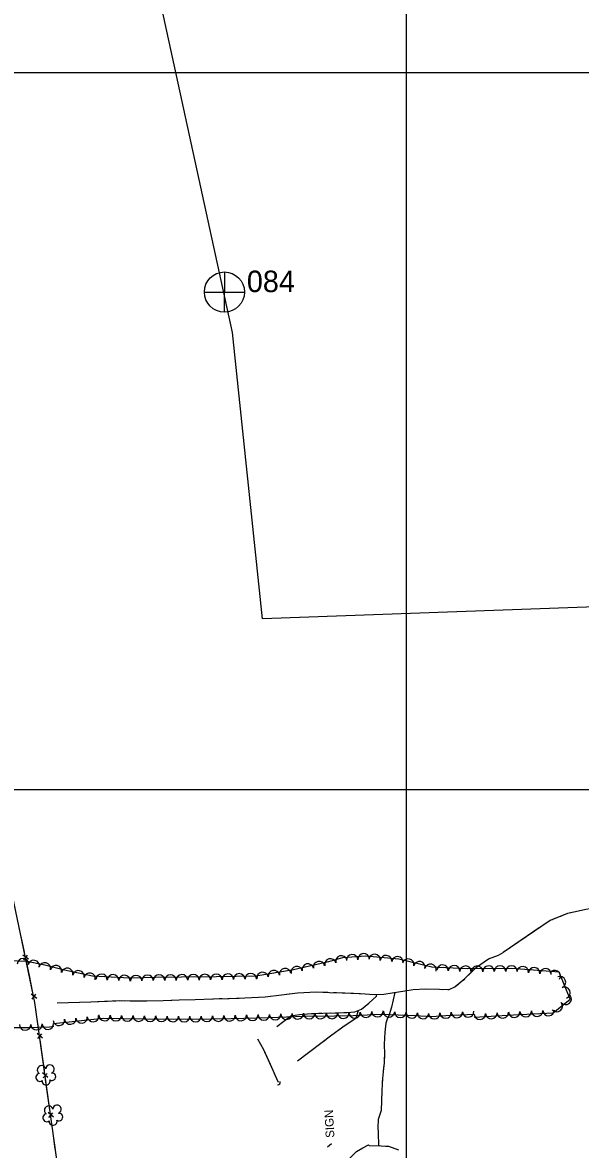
# Model space of a CAD drawing. Extents: x 353423 to 364002, y 127000 to 201942.
# Drawn here: x 360232 to 360621, y 161249 to 162035 of the extents above; entities that cross this region are included whole.
import ezdxf

# ---------------------------------------------------------------- set-up
doc = ezdxf.new("R2010")
doc.units = 0
for name, color, linetype in [('E_DTM_SlopeBottom', 7, 'Continuous'), ('E_FEN_Generic', 7, 'Continuous'), ('E_LAND_BrushLine', 7, 'Continuous'), ('E_LAND_TreeLine', 7, 'Continuous'), ('E_RDWY_Gravel', 7, 'Continuous'), ('E_STRUCT_WingWall', 7, 'Continuous')]:
    doc.layers.add(name, color=color, linetype=linetype)

msp = doc.modelspace()

# ---------------------------------------------------------------- linework, layer by layer
at = {"layer": 'E_DTM_SlopeBottom'}
for p, q in [((360236.33, 161381.47), (360232.41, 161384.44)), ((360233.13, 161380.97), (360235.66, 161384.35)), ((360242.01, 161354.22), (360238.08, 161357.2)), ((360238.81, 161353.73), (360241.34, 161357.11)), ((360246.02, 161326.57), (360242.3, 161329.8)), ((360242.79, 161326.3), (360245.54, 161329.5)), ((360249.84, 161299.01), (360246.12, 161302.24)), ((360246.61, 161298.73), (360249.36, 161301.93)), ((360253.66, 161271.44), (360249.94, 161274.68)), ((360250.43, 161271.17), (360253.18, 161274.37))]:
    msp.add_line(p, q, dxfattribs=at)
for points in [[(360350.3, 160537.04), (360343.92, 160581.83), (360340.8, 160603.8), (360319.26, 160766.92), (360314.1, 160804.82), (360306.22, 160863.05), (360298.43, 160921.24), (360290.31, 160981.64), (360281.81, 161048.52), (360271.69, 161122.19), (360263.54, 161184.12), (360256.02, 161241.78), (360240.82, 161351.43), (360220.85, 161447.22), (360201.98, 161538.89), (360186.48, 161612.41), (360167.59, 161707.16), (360141.29, 161833.55)], [(360233.53, 161386.41), (360231.22, 161397.48)], [(360236.9, 161370.24), (360234.87, 161379.98)], [(360239.2, 161359.17), (360236.9, 161370.24)], [(360242, 161342.9), (360240.82, 161351.43), (360240.54, 161352.74)], [(360243.55, 161331.7), (360242, 161342.9)], [(360245.82, 161315.33), (360244.46, 161325.19)], [(360247.37, 161304.13), (360245.82, 161315.33)], [(360249.64, 161287.77), (360248.28, 161297.62)], [(360251.19, 161276.57), (360249.64, 161287.77)], [(360253.46, 161260.21), (360252.1, 161270.06)], [(360255.02, 161249), (360253.46, 161260.21)]]:
    msp.add_lwpolyline(points, dxfattribs=at)
msp.add_arc((360410.14, 161295.82), 1.81, 264.79074, 11.0303, dxfattribs=at)
at = {"layer": 'E_FEN_Generic'}
for points in [[(360547.22, 161341.08), (360574.62, 161342.82), (360602.15, 161344.06), (360614.15, 161353.68), (360606.37, 161372.44), (360573.47, 161375.1), (360542.29, 161374.84), (360517.67, 161376.04), (360494.53, 161381.45), (360471.65, 161383.65), (360455.34, 161382.4), (360445.61, 161379.76), (360421.12, 161374.18), (360394.79, 161369.8), (360367.45, 161369.23), (360343.06, 161368.9), (360324.8, 161368.7), (360306.98, 161368.27), (360281.06, 161369.63), (360261.53, 161373.82), (360247.65, 161377.3), (360235.08, 161380.02), (360222.05, 161380.44)], [(360253.84, 161336.7), (360288.31, 161340.51), (360317.02, 161339.99), (360349.66, 161339.63), (360377.57, 161340.25), (360403.92, 161340.99), (360428.6, 161341.75), (360449.69, 161341.96), (360462.77, 161342.29), (360482.29, 161343.29), (360505.91, 161342.18), (360517.41, 161341.64), (360527.34, 161342.22), (360547.09, 161343.17)], [(360217.85, 161333.98), (360236.19, 161333.82), (360250.88, 161334.47), (360253.92, 161334.76)]]:
    msp.add_lwpolyline(points, dxfattribs=at)
for centre, radius, start, end in [((360232.43, 161378.01), 4, 358.14815, 178.13283), ((360239.94, 161376.83), 4, 347.84261, 167.82728), ((360247.68, 161375.14), 4, 345.92381, 165.90848), ((360431.16, 161374.32), 4, 12.85541, 192.84008), ((360438.96, 161376.1), 4, 12.85541, 192.84008), ((360446.84, 161377.92), 4, 15.18606, 195.17074), ((360454.56, 161380.02), 4, 15.18606, 195.17074), ((360462.1, 161380.82), 4, 4.39804, 184.38272), ((360470.08, 161381.43), 4, 4.39804, 184.38272), ((360477.68, 161380.97), 4, 354.50198, 174.48665), ((360485.65, 161380.2), 4, 354.50198, 174.48665), ((360493.61, 161379.43), 4, 354.50198, 174.48665), ((360501.14, 161377.75), 4, 346.83631, 166.82099), ((360508.93, 161375.93), 4, 346.83631, 166.82099), ((360516.72, 161374.11), 4, 346.83631, 166.82099), ((360255.44, 161373.19), 4, 345.92381, 165.90848), ((360263.29, 161371.3), 4, 347.89188, 167.87656), ((360271.12, 161369.62), 4, 347.89188, 167.87656), ((360278.94, 161367.94), 4, 347.89188, 167.87656), ((360287.22, 161367.21), 4, 356.99476, 176.97944), ((360295.21, 161366.79), 4, 356.99476, 176.97944), ((360303.2, 161366.37), 4, 356.99476, 176.97944), ((360311.36, 161366.28), 4, 1.41534, 181.40002), ((360319.35, 161366.48), 4, 1.41534, 181.40002), ((360327.32, 161366.64), 4, 0.63223, 180.6169), ((360335.32, 161366.72), 4, 0.63223, 180.6169), ((360343.33, 161366.81), 4, 0.78258, 180.76726), ((360351.33, 161366.92), 4, 0.78258, 180.76726), ((360359.33, 161367.03), 4, 0.78258, 180.76726), ((360367.33, 161367.14), 4, 0.78258, 180.76726), ((360375.34, 161367.3), 4, 1.18552, 181.1702), ((360383.34, 161367.47), 4, 1.18552, 181.1702), ((360391.34, 161367.63), 4, 1.18552, 181.1702), ((360399.58, 161368.47), 4, 9.45552, 189.44019), ((360407.47, 161369.78), 4, 9.45552, 189.44019), ((360415.37, 161371.1), 4, 9.45552, 189.44019), ((360423.36, 161372.54), 4, 12.85541, 192.84008), ((360525.08, 161373.58), 4, 357.22266, 177.20734), ((360533.07, 161373.19), 4, 357.22266, 177.20734), ((360541.06, 161372.8), 4, 357.22266, 177.20734), ((360549.18, 161372.8), 4, 0.49657, 180.48125), ((360557.18, 161372.87), 4, 0.49657, 180.48125), ((360565.18, 161372.94), 4, 0.49657, 180.48125), ((360573.18, 161373.01), 4, 0.49657, 180.48125), ((360580.97, 161372.4), 4, 355.38253, 175.36721), ((360588.94, 161371.75), 4, 355.38253, 175.36721), ((360596.92, 161371.1), 4, 355.38253, 175.36721), ((360603.3, 161369.77), 4, 329.16388, 149.14856), ((360607, 161365.46), 4, 292.52683, 112.51151), ((360610.98, 161353.83), 4, 218.71285, 38.69753), ((360610.06, 161358.07), 4, 292.52683, 112.51151), ((360604.74, 161348.82), 4, 218.71285, 38.69753), ((360257.56, 161339.2), 3.97, 186.31628, 6.30096), ((360265.45, 161340.07), 3.97, 186.31628, 6.30096), ((360273.33, 161340.94), 3.97, 186.31628, 6.30096), ((360281.22, 161341.81), 3.97, 186.31628, 6.30096), ((360289.38, 161342.57), 3.97, 178.98218, 358.96685), ((360297.31, 161342.42), 3.97, 178.98218, 358.96685), ((360305.25, 161342.28), 3.97, 178.98218, 358.96685), ((360313.18, 161342.14), 3.97, 178.98218, 358.96685), ((360321.1, 161342.03), 3.97, 179.36354, 359.34822), ((360329.04, 161341.94), 3.97, 179.36354, 359.34822), ((360336.97, 161341.85), 3.97, 179.36354, 359.34822), ((360344.91, 161341.76), 3.97, 179.36354, 359.34822), ((360352.77, 161341.77), 3.97, 181.2848, 1.26948), ((360360.7, 161341.95), 3.97, 181.2848, 1.26948), ((360368.64, 161342.13), 3.97, 181.2848, 1.26948), ((360376.57, 161342.3), 3.97, 181.2848, 1.26948), ((360384.49, 161342.52), 3.97, 181.61805, 1.60273), ((360392.42, 161342.74), 3.97, 181.61805, 1.60273), ((360400.35, 161342.97), 3.97, 181.61805, 1.60273), ((360408.28, 161343.2), 3.97, 181.77662, 1.7613), ((360416.21, 161343.45), 3.97, 181.77662, 1.7613), ((360424.14, 161343.69), 3.97, 181.77662, 1.7613), ((360432.12, 161343.86), 3.97, 180.57541, 0.56009), ((360440.06, 161343.94), 3.97, 180.57541, 0.56009), ((360447.99, 161344.02), 3.97, 180.57541, 0.56009), ((360455.89, 161344.19), 3.97, 181.45201, 1.43669), ((360463.77, 161344.42), 3.97, 182.94896, 2.93364), ((360471.69, 161344.83), 3.97, 182.94896, 2.93364), ((360479.62, 161345.24), 3.97, 182.94896, 2.93364), ((360487.75, 161345.12), 3.97, 177.30947, 357.29415), ((360495.68, 161344.74), 3.97, 177.30947, 357.29415), ((360503.6, 161344.37), 3.97, 177.30947, 357.29415), ((360511.53, 161344), 3.97, 177.30858, 357.29326), ((360519.23, 161343.83), 3.97, 183.36194, 3.34662), ((360527.16, 161344.29), 3.97, 183.36194, 3.34662), ((360535.1, 161344.67), 3.97, 182.75244, 2.73712), ((360543.03, 161345.05), 3.97, 182.75244, 2.73712), ((360551.08, 161343.42), 4, 183.63569, 3.62036), ((360559.07, 161343.93), 4, 183.63569, 3.62036), ((360567.05, 161344.43), 4, 183.63569, 3.62036), ((360575.08, 161344.93), 4, 182.60154, 2.58621), ((360583.07, 161345.29), 4, 182.60154, 2.58621), ((360591.06, 161345.66), 4, 182.60154, 2.58621), ((360599.05, 161346.02), 4, 182.60154, 2.58621), ((360233.97, 161335.93), 4, 179.49853, 359.48321), ((360241.85, 161336.17), 4, 182.55359, 2.53827), ((360249.85, 161336.52), 4, 182.55359, 2.53827), ((360245.44, 161304.32), 2.97, 15.0475, 236.28139), ((360251.27, 161304.89), 2.97, 292.69832, 175.67159), ((360244.18, 161299.1), 2.78, 98.01839, 305.79139), ((360252.66, 161299.54), 2.61, 237.40355, 95.33616), ((360248.57, 161296.59), 2.78, 174.69541, 15.70645), ((360250.35, 161276.22), 2.97, 15.0475, 236.28139), ((360256.18, 161276.79), 2.97, 292.69832, 175.67159), ((360249.09, 161271), 2.78, 98.01839, 305.79139), ((360253.48, 161268.49), 2.78, 174.69541, 15.70645), ((360257.57, 161271.44), 2.61, 237.40355, 95.33616)]:
    msp.add_arc(centre, radius, start, end, dxfattribs=at)
at = {"layer": 'E_LAND_BrushLine'}
msp.add_line((360447.61, 161252.75), (360444.79, 161250.33), dxfattribs=at)
at = {"layer": 'E_LAND_TreeLine'}
for p, q in [((360500, 161500), (360500, 164000)), ((359000, 162000), (360500, 162000)), ((359500, 162000), (362500, 162000)), ((360500, 159500), (360500, 162000)), ((359000, 161500), (360500, 161500)), ((359500, 161500), (362500, 161500))]:
    msp.add_line(p, q, dxfattribs=at)
at = {"layer": 'E_RDWY_Gravel'}
for p, q in [((360372.89, 161860.86), (360372.83, 161833.01)), ((360372.89, 161860.86), (360372.83, 161833.01)), ((360358.98, 161846.83), (360386.89, 161846.82)), ((360358.98, 161846.83), (360386.89, 161846.82))]:
    msp.add_line(p, q, dxfattribs=at)
for points in [[(360378.54, 161818.57), (360293.82, 162208.28), (360260.35, 162362.71), (360227.56, 162512.44), (360195.25, 162651.77), (360162.88, 162798.36), (360132.48, 162942.63), (360099.95, 163095.86), (360062.4, 163272.26), (360018.09, 163467.08), (359987.59, 163609.88), (359960.01, 163734.75), (359946.5, 163792.09)], [(362019.4, 161677.33), (360399.44, 161618.89), (360378.54, 161818.57)]]:
    msp.add_lwpolyline(points, dxfattribs=at)
msp.add_circle((360372.95, 161846.84), 14, dxfattribs=at)
msp.add_circle((360372.95, 161846.84), 14, dxfattribs=at)
at = {"layer": 'E_STRUCT_WingWall'}
for points in [[(360643.3, 161419.48), (360642.67, 161419.22), (360634.05, 161417.54), (360624.92, 161416.24), (360619.88, 161414.99), (360613.28, 161413.57)], [(360624.92, 161416.24), (360619.88, 161414.99), (360612.17, 161413.33), (360600.17, 161408.6), (360567.28, 161386.1)], [(360603.39, 161409.87), (360601.42, 161409.09)], [(360609.29, 161412.19), (360607.32, 161411.42)], [(360592.56, 161403.4), (360567.28, 161386.1)], [(360597.79, 161406.98), (360596.05, 161405.78)], [(360256.37, 161351.04), (360279.89, 161351.72), (360299.65, 161352.68), (360307.4, 161352.53), (360318.79, 161352.4), (360330.21, 161352.81), (360341.39, 161353.28), (360352.45, 161353.52), (360364.86, 161353.93), (360376.25, 161354.23), (360387.19, 161354.6), (360401.33, 161355.23), (360412.76, 161356.66), (360423.81, 161358.11), (360436.9, 161358.81), (360446.2, 161358.41), (360455.12, 161358.11), (360467.8, 161357.69), (360477.29, 161356.96), (360484.12, 161357.22), (360489.97, 161358.04), (360498.84, 161359.45), (360504.56, 161360.42), (360513.25, 161360.92), (360522.95, 161360.52), (360529.6, 161360.38), (360533.61, 161362.29), (360540.73, 161368), (360548.87, 161376.06), (360557.21, 161381.8), (360564.03, 161384.46), (360567.28, 161386.1)], [(360543.25, 161370.49), (360548.87, 161376.06), (360557.21, 161381.8), (360564.03, 161384.46), (360567.28, 161386.1)], [(360534.14, 161362.71), (360535.7, 161363.96)], [(360538.82, 161366.46), (360540.38, 161367.72)], [(360381.27, 161354.4), (360383.27, 161354.47)], [(360387.26, 161354.6), (360401.33, 161355.23), (360412.76, 161356.66), (360416.13, 161357.1)], [(360409.53, 161334.64), (360414.32, 161338.21), (360419.29, 161341.95), (360425.41, 161343.08), (360433.62, 161343.61), (360441.7, 161343.93), (360450.2, 161344.16), (360458.4, 161344.45), (360463.9, 161344.77), (360468.5, 161346.68), (360473.63, 161350.82), (360479.1, 161355.64), (360479.3, 161357.03)], [(360416.13, 161357.1), (360423.81, 161358.11), (360436.9, 161358.81), (360445.04, 161358.46)], [(360449.04, 161358.32), (360451.04, 161358.25)], [(360455.04, 161358.11), (360455.12, 161358.11), (360457.04, 161358.05)], [(360456.25, 161344.37), (360458.4, 161344.45), (360463.9, 161344.77), (360468.5, 161346.68), (360473.63, 161350.82), (360479.1, 161355.64), (360479.3, 161357.03)], [(360461.04, 161357.91), (360463.04, 161357.85)], [(360467.04, 161357.72), (360467.8, 161357.69), (360477.29, 161356.96), (360484.12, 161357.22), (360489.97, 161358.04), (360495.86, 161358.98)], [(360491.88, 161358.34), (360489.39, 161348.17), (360487.92, 161342.76), (360486.45, 161339.7), (360485.45, 161337.02), (360484.89, 161330.68), (360484.32, 161322.17), (360484.55, 161315.24), (360484.33, 161309.27), (360483.84, 161305.24), (360483.12, 161298.42), (360482.71, 161289.88), (360482.6, 161282.86), (360482.23, 161275.97), (360480.08, 161269.65), (360480, 161264.21), (360480.14, 161260.73), (360480.51, 161251.38)], [(360491.88, 161358.34), (360489.39, 161348.17), (360487.92, 161342.76), (360486.45, 161339.7), (360485.45, 161337.02), (360484.89, 161330.68), (360484.32, 161322.17), (360484.39, 161320.12)], [(360495.86, 161358.98), (360498.84, 161359.45), (360504.56, 161360.42), (360513.25, 161360.92), (360522.95, 161360.52), (360524.72, 161360.48)], [(360528.72, 161360.4), (360529.6, 161360.38), (360530.61, 161360.86)], [(360256.37, 161351.04), (360279.89, 161351.72), (360285.34, 161351.99)], [(360289.33, 161352.18), (360291.33, 161352.27)], [(360295.33, 161352.47), (360297.32, 161352.57)], [(360301.32, 161352.65), (360303.31, 161352.61)], [(360307.31, 161352.53), (360307.4, 161352.53), (360318.79, 161352.4), (360330.21, 161352.81), (360336.29, 161353.06)], [(360336.29, 161353.06), (360341.39, 161353.28), (360352.45, 161353.52), (360364.86, 161353.93), (360365.28, 161353.95)], [(360369.28, 161354.05), (360371.28, 161354.1)], [(360375.28, 161354.21), (360376.25, 161354.23), (360377.28, 161354.27)], [(360409.53, 161334.64), (360414.32, 161338.21), (360419.29, 161341.95), (360425.41, 161343.08), (360433.62, 161343.61), (360435.01, 161343.67)], [(360424.03, 161310.63), (360447.85, 161328.69), (360455.64, 161334.43), (360464.93, 161340.53), (360466.51, 161345.86)], [(360438.87, 161343.82), (360440.8, 161343.89)], [(360444.67, 161344.01), (360446.6, 161344.06)], [(360450.47, 161344.17), (360452.4, 161344.24)], [(360452.66, 161332.24), (360455.64, 161334.43), (360464.93, 161340.53), (360466.51, 161345.86)], [(360395.95, 161326.09), (360400.12, 161318.65), (360402.44, 161313.55), (360404.84, 161308.25), (360406.7, 161304.09), (360408.04, 161300.83), (360410.53, 161295.67)], [(360395.95, 161326.09), (360400.12, 161318.65), (360401.66, 161315.26)], [(360424.03, 161310.63), (360440.28, 161322.96)], [(360442.53, 161324.66), (360443.65, 161325.51)], [(360445.89, 161327.21), (360447.01, 161328.05)], [(360449.27, 161329.74), (360450.4, 161330.57)], [(360402.36, 161313.73), (360402.44, 161313.55), (360402.71, 161312.96)], [(360403.41, 161311.42), (360403.75, 161310.65)], [(360404.45, 161309.11), (360404.8, 161308.34)], [(360484.53, 161314.7), (360484.43, 161311.99)], [(360405.49, 161306.8), (360406.7, 161304.09), (360408.04, 161300.83), (360410.53, 161295.67)], [(360484, 161306.58), (360483.84, 161305.24), (360483.7, 161303.89)], [(360483.12, 161298.49), (360483.12, 161298.42), (360482.99, 161295.78)], [(360482.73, 161290.36), (360482.71, 161289.88), (360482.6, 161282.86), (360482.23, 161275.97), (360480.08, 161269.65), (360480, 161264.21), (360480.14, 161260.73), (360480.51, 161251.38)], [(360456.4, 161238.01), (360457.74, 161239.89), (360465.08, 161247.34), (360469.42, 161249.92), (360473.41, 161251.97), (360473.79, 161251.71), (360481.08, 161251.35)], [(360465.08, 161247.34), (360469.42, 161249.92), (360473.41, 161251.97), (360473.79, 161251.71), (360482.37, 161251.29), (360487.44, 161251.21), (360494.28, 161248.69)], [(360485.23, 161251.24), (360487.3, 161251.21)], [(360491.2, 161249.83), (360493.15, 161249.11)]]:
    msp.add_lwpolyline(points, dxfattribs=at)

# ---------------------------------------------------------------- texts
at = {"layer": 'E_LAND_BrushLine'}
msp.add_text('SIGN', height=6, rotation=93.02784, dxfattribs=at).set_placement((360449.65, 161257.13))
at = {"layer": 'E_RDWY_Gravel'}
msp.add_text('084', height=15, dxfattribs=at).set_placement((360388.6, 161846.77))
msp.add_text('084', height=15, dxfattribs=at).set_placement((360388.6, 161846.77))

doc.saveas('drawing.dxf')
